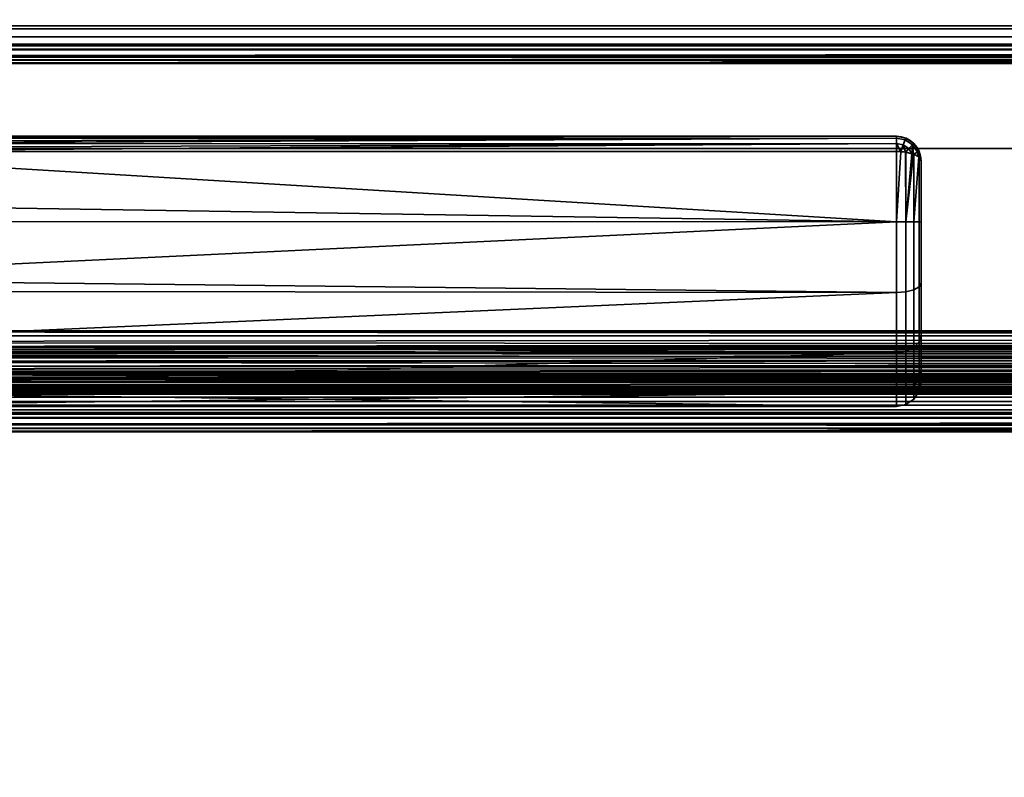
# Model space of a CAD drawing. Header units: millimetres. Extents: x -603 to 3703, y -120 to 193.
# Tile 380 of 656: x 1133 to 1213, y 19 to 80. Entities that reach past the tile are written whole.
import ezdxf

# ---------------------------------------------------------------- set-up
doc = ezdxf.new("R2010")
doc.units = ezdxf.units.MM
doc.layers.add('152', color=7, linetype='Continuous', true_color=0xffffff)

# ---------------------------------------------------------------- blocks, each defined once
blk = doc.blocks.new('UG_SURFACE_002')
at = {"layer": '152', "color": 252, "linetype": 'Continuous', "lineweight": 35}
for points in [[(2177.5, -35, 2213), (2177.5, 174.4, 2213), (822.5, 174.4, 2213), (822.5, -35, 2213)], [(972.5, -35, 2063), (972.5, 174.4, 2063), (2027.5, 174.4, 2063), (2027.5, -35, 2063)]]:
    blk.add_3dface(points, dxfattribs=at)
blk = doc.blocks.new('UG_SURFACE_085')
at = {"layer": '152', "color": 43, "linetype": 'Continuous', "lineweight": 35}
for points in [[(1204, 71, 1116), (1204, 71, 1092), (1109, 71, 1092.051), (1109, 71, 1115.949)], [(1204, 71, 1092), (1109.002, 71, 1092), (1109, 71, 1092.051)], [(1109, 71, 1115.949), (1109.002, 71, 1116), (1204, 71, 1116)], [(1204, 71, 1116), (1109.002, 71, 1116), (1109.07, 70.888, 1116.66)], [(1109.07, 70.888, 1091.34), (1109.002, 71, 1092), (1204, 71, 1092)], [(1109.07, 70.888, 1116.66), (1109.081, 70.853, 1116.723), (1204, 71, 1116)], [(1204, 71, 1092), (1109.081, 70.853, 1091.277), (1109.07, 70.888, 1091.34)], [(1204, 71, 1116), (1109.081, 70.853, 1116.723), (1109.087, 70.835, 1116.757)], [(1109.087, 70.835, 1091.243), (1109.081, 70.853, 1091.277), (1204, 71, 1092)], [(1109.087, 70.835, 1116.757), (1204, 70.847, 1116.764), (1204, 71, 1116)], [(1204, 71, 1092), (1204, 70.847, 1091.236), (1109.087, 70.835, 1091.243)], [(1204, 70.846, 1116.768), (1204, 70.847, 1116.764), (1109.087, 70.835, 1116.757)], [(1109.169, 70.566, 1090.757), (1109.087, 70.835, 1091.243), (1204, 70.847, 1091.236)], [(1204, 70.846, 1116.768), (1109.087, 70.835, 1116.757), (1109.169, 70.566, 1117.244)], [(1204, 70.847, 1091.236), (1109.206, 70.416, 1090.621), (1109.169, 70.566, 1090.757)], [(1109.169, 70.566, 1117.244), (1109.206, 70.416, 1117.379), (1204, 70.846, 1116.768)], [(1109.21, 70.399, 1090.607), (1109.206, 70.416, 1090.621), (1204, 70.847, 1091.236)], [(1204, 70.846, 1116.768), (1109.206, 70.416, 1117.379), (1109.21, 70.399, 1117.393)], [(1204, 70.847, 1091.236), (1204, 70.846, 1091.232), (1109.21, 70.399, 1090.607)], [(1109.21, 70.399, 1117.393), (1204, 70.415, 1117.411), (1204, 70.846, 1116.768)], [(1204, 70.846, 1091.232), (1204, 70.415, 1090.589), (1109.21, 70.399, 1090.607)], [(1204.707, 70.706, 1116.768), (1204.765, 70.848, 1116), (1204, 71, 1116), (1204, 70.847, 1116.764)], [(1204, 70.847, 1091.236), (1204, 71, 1092), (1204.765, 70.848, 1092), (1204.707, 70.706, 1091.232)], [(1204, 71, 1092), (1204, 71, 1116), (1204.765, 70.848, 1116), (1204.765, 70.848, 1092)], [(1204, 70.847, 1116.764), (1204, 70.846, 1116.768), (1204.707, 70.706, 1116.768)], [(1204.707, 70.706, 1091.232), (1204, 70.846, 1091.232), (1204, 70.847, 1091.236)], [(1204.539, 70.302, 1117.419), (1204.707, 70.706, 1116.768), (1204, 70.846, 1116.768), (1204, 70.415, 1117.411)], [(1204, 70.415, 1090.589), (1204, 70.846, 1091.232), (1204.707, 70.706, 1091.232), (1204.539, 70.302, 1090.581)], [(1204.539, 70.302, 1117.419), (1204.997, 69.997, 1117.419), (1205.306, 70.306, 1116.768), (1204.707, 70.706, 1116.768)], [(1204.707, 70.706, 1091.232), (1205.306, 70.306, 1091.232), (1204.997, 69.997, 1090.581), (1204.539, 70.302, 1090.581)], [(1204.707, 70.706, 1116.768), (1205.306, 70.306, 1116.768), (1205.414, 70.414, 1116), (1204.765, 70.848, 1116)], [(1204.765, 70.848, 1092), (1205.414, 70.414, 1092), (1205.306, 70.306, 1091.232), (1204.707, 70.706, 1091.232)], [(1204.765, 70.848, 1092), (1204.765, 70.848, 1116), (1205.414, 70.414, 1116), (1205.414, 70.414, 1092)], [(1204, 64.025, 1089), (1106, 65.568, 1089.082), (1109.353, 69.769, 1090.154)], [(1109.353, 69.769, 1117.846), (1106, 65.568, 1118.918), (1204, 64.025, 1119)], [(1204, 70.41, 1117.419), (1204, 70.415, 1117.411), (1109.21, 70.399, 1117.393)], [(1109.289, 70.067, 1090.308), (1109.21, 70.399, 1090.607), (1204, 70.415, 1090.589)], [(1204, 70.41, 1117.419), (1109.21, 70.399, 1117.393), (1109.289, 70.067, 1117.692)], [(1204, 70.415, 1090.589), (1109.35, 69.783, 1090.16), (1109.289, 70.067, 1090.308)], [(1109.289, 70.067, 1117.692), (1109.35, 69.783, 1117.84), (1204, 70.41, 1117.419)], [(1109.353, 69.769, 1090.154), (1109.35, 69.783, 1090.16), (1204, 70.415, 1090.589)], [(1204, 70.41, 1117.419), (1109.35, 69.783, 1117.84), (1109.353, 69.769, 1117.846)], [(1204, 70.415, 1090.589), (1204, 70.41, 1090.581), (1109.353, 69.769, 1090.154)], [(1109.353, 69.769, 1117.846), (1204, 69.769, 1117.846), (1204, 70.41, 1117.419)], [(1204, 70.41, 1090.581), (1204, 69.769, 1090.154), (1109.353, 69.769, 1090.154)], [(1204, 64.025, 1119), (1204, 69.769, 1117.846), (1109.353, 69.769, 1117.846)], [(1109.353, 69.769, 1090.154), (1204, 69.769, 1090.154), (1204, 64.025, 1089)], [(1204, 70.415, 1117.411), (1204, 70.41, 1117.419), (1204.539, 70.302, 1117.419)], [(1204.539, 70.302, 1090.581), (1204, 70.41, 1090.581), (1204, 70.415, 1090.589)], [(1204, 70.41, 1117.419), (1204, 69.769, 1117.846), (1204.339, 69.743, 1117.784)], [(1204.339, 69.743, 1117.784), (1204.539, 70.302, 1117.419), (1204, 70.41, 1117.419)], [(1204, 70.41, 1090.581), (1204.539, 70.302, 1090.581), (1204.339, 69.743, 1090.216)], [(1204.339, 69.743, 1090.216), (1204, 69.769, 1090.154), (1204, 70.41, 1090.581)], [(1204, 64.025, 1089), (1204, 69.769, 1090.154), (1204.339, 69.743, 1090.216)], [(1204.339, 69.743, 1117.784), (1204, 69.769, 1117.846), (1204, 64.025, 1119)], [(1204.539, 70.302, 1117.419), (1204.339, 69.743, 1117.784), (1204.729, 69.713, 1117.712)], [(1204.729, 69.713, 1090.288), (1204.339, 69.743, 1090.216), (1204.539, 70.302, 1090.581)], [(1204.729, 69.713, 1117.712), (1204.997, 69.997, 1117.419), (1204.539, 70.302, 1117.419)], [(1204.539, 70.302, 1090.581), (1204.997, 69.997, 1090.581), (1204.729, 69.713, 1090.288)], [(1204.997, 69.997, 1117.419), (1204.729, 69.713, 1117.712), (1204.765, 69.711, 1117.706)], [(1204.765, 69.711, 1090.294), (1204.729, 69.713, 1090.288), (1204.997, 69.997, 1090.581)], [(1204.765, 69.711, 1117.706), (1205.245, 69.587, 1117.41), (1204.997, 69.997, 1117.419)], [(1204.997, 69.997, 1090.581), (1205.245, 69.587, 1090.59), (1204.765, 69.711, 1090.294)], [(1205.306, 70.306, 1116.768), (1204.997, 69.997, 1117.419), (1205.245, 69.587, 1117.41)], [(1205.245, 69.587, 1090.59), (1204.997, 69.997, 1090.581), (1205.306, 70.306, 1091.232)], [(1205.245, 69.587, 1117.41), (1205.369, 69.556, 1117.333), (1205.306, 70.306, 1116.768)], [(1205.306, 70.306, 1091.232), (1205.369, 69.556, 1090.667), (1205.245, 69.587, 1090.59)], [(1205.306, 70.306, 1116.768), (1205.706, 69.707, 1116.768), (1205.848, 69.765, 1116), (1205.414, 70.414, 1116)], [(1205.414, 70.414, 1092), (1205.848, 69.765, 1092), (1205.706, 69.707, 1091.232), (1205.306, 70.306, 1091.232)], [(1205.369, 69.556, 1117.333), (1205.706, 69.707, 1116.768), (1205.306, 70.306, 1116.768)], [(1205.306, 70.306, 1091.232), (1205.706, 69.707, 1091.232), (1205.369, 69.556, 1090.667)], [(1205.414, 70.414, 1092), (1205.414, 70.414, 1116), (1205.848, 69.765, 1116), (1205.848, 69.765, 1092)], [(1205.848, 69.765, 1116), (1205.706, 69.707, 1116.768), (1205.806, 69.318, 1116.764)], [(1205.806, 69.318, 1091.236), (1205.706, 69.707, 1091.232), (1205.848, 69.765, 1092)], [(1205.806, 69.318, 1116.764), (1205.848, 69.294, 1116.706), (1205.848, 69.765, 1116)], [(1205.848, 69.765, 1092), (1205.848, 69.294, 1091.293), (1205.806, 69.318, 1091.236)], [(1205.848, 69.294, 1116.706), (1206, 69, 1116), (1205.848, 69.765, 1116)], [(1205.848, 69.765, 1092), (1206, 69, 1092), (1205.848, 69.294, 1091.293)], [(1205.848, 69.765, 1092), (1205.848, 69.765, 1116), (1206, 69, 1116), (1206, 69, 1092)], [(1204, 64.025, 1119), (1204.765, 64.025, 1118.848), (1204.729, 69.713, 1117.712), (1204.339, 69.743, 1117.784)], [(1204.339, 69.743, 1090.216), (1204.729, 69.713, 1090.288), (1204.765, 64.025, 1089.152), (1204, 64.025, 1089)], [(1204.765, 64.025, 1118.848), (1204.765, 69.711, 1117.706), (1204.729, 69.713, 1117.712)], [(1204.729, 69.713, 1090.288), (1204.765, 69.711, 1090.294), (1204.765, 64.025, 1089.152)], [(1204.765, 64.025, 1089.152), (1204.765, 69.711, 1090.294), (1205.245, 69.587, 1090.59)], [(1205.245, 69.587, 1117.41), (1204.765, 69.711, 1117.706), (1204.765, 64.025, 1118.848)], [(1205.369, 69.556, 1117.333), (1205.245, 69.587, 1117.41), (1204.765, 64.025, 1118.848)], [(1205.245, 69.587, 1090.59), (1205.369, 69.556, 1090.667), (1204.765, 64.025, 1089.152)], [(1204.765, 64.025, 1118.848), (1205.414, 64.024, 1118.414), (1205.414, 69.544, 1117.305), (1205.369, 69.556, 1117.333)], [(1205.369, 69.556, 1090.667), (1205.414, 69.544, 1090.695), (1205.414, 64.024, 1089.586), (1204.765, 64.025, 1089.152)], [(1205.706, 69.707, 1116.768), (1205.369, 69.556, 1117.333), (1205.414, 69.544, 1117.305)], [(1205.414, 69.544, 1090.695), (1205.369, 69.556, 1090.667), (1205.706, 69.707, 1091.232)], [(1205.414, 69.544, 1117.305), (1205.806, 69.318, 1116.764), (1205.706, 69.707, 1116.768)], [(1205.706, 69.707, 1091.232), (1205.806, 69.318, 1091.236), (1205.414, 69.544, 1090.695)], [(1205.414, 64.024, 1089.586), (1205.414, 69.544, 1090.695), (1205.806, 69.318, 1091.236)], [(1205.806, 69.318, 1116.764), (1205.414, 69.544, 1117.305), (1205.414, 64.024, 1118.414)], [(1205.414, 64.024, 1118.414), (1205.848, 64.023, 1117.765), (1205.848, 69.294, 1116.706), (1205.806, 69.318, 1116.764)], [(1205.806, 69.318, 1091.236), (1205.848, 69.294, 1091.293), (1205.848, 64.023, 1090.235), (1205.414, 64.024, 1089.586)], [(1206, 69, 1092), (1206, 64.022, 1091), (1205.848, 64.023, 1090.235), (1205.848, 69.294, 1091.293)], [(1206, 64.022, 1117), (1206, 69, 1116), (1205.848, 69.294, 1116.706), (1205.848, 64.023, 1117.765)], [(1206, 69, 1092), (1206, 69, 1116), (1206, 64.022, 1117), (1206, 59.04, 1116.017)], [(1206, 59.04, 1091.983), (1206, 64.022, 1091), (1206, 69, 1092), (1206, 59.04, 1116.017)], [(1204, 64.025, 1089), (1106, 64.051, 1089.242), (1106, 65.568, 1089.082)], [(1106, 65.568, 1118.918), (1106, 64.051, 1118.758), (1204, 64.025, 1119)], [(1204, 64.025, 1119), (1106, 64.051, 1118.758), (1106, 59.365, 1118.266)], [(1106, 59.365, 1089.734), (1106, 64.051, 1089.242), (1204, 64.025, 1089)], [(1106, 59.365, 1118.266), (1204, 58.277, 1117.865), (1204, 64.025, 1119)], [(1204, 64.025, 1089), (1204, 58.277, 1090.135), (1106, 59.365, 1089.734)], [(1204.765, 64.025, 1089.152), (1204.765, 58.335, 1090.275), (1204, 58.277, 1090.135), (1204, 64.025, 1089)], [(1204.765, 58.335, 1117.725), (1204.765, 64.025, 1118.848), (1204, 64.025, 1119), (1204, 58.277, 1117.865)], [(1205.414, 64.024, 1089.586), (1205.414, 58.501, 1090.676), (1204.765, 58.335, 1090.275), (1204.765, 64.025, 1089.152)], [(1205.414, 58.501, 1117.324), (1205.414, 64.024, 1118.414), (1204.765, 64.025, 1118.848), (1204.765, 58.335, 1117.725)], [(1205.848, 64.023, 1090.235), (1205.848, 58.748, 1091.276), (1205.414, 58.501, 1090.676), (1205.414, 64.024, 1089.586)], [(1205.848, 58.748, 1116.724), (1205.848, 64.023, 1117.765), (1205.414, 64.024, 1118.414), (1205.414, 58.501, 1117.324)], [(1206, 64.022, 1091), (1206, 59.04, 1091.983), (1205.848, 58.748, 1091.276), (1205.848, 64.023, 1090.235)], [(1206, 59.04, 1116.017), (1206, 64.022, 1117), (1205.848, 64.023, 1117.765), (1205.848, 58.748, 1116.724)], [(1204, 58.277, 1090.135), (1106, 58.376, 1090.305), (1106, 59.365, 1089.734)], [(1106, 59.365, 1118.266), (1106, 58.376, 1117.695), (1204, 58.277, 1117.865)], [(1205.848, 58.748, 1091.276), (1205.848, 54.275, 1094.258), (1205.414, 53.816, 1093.799), (1205.414, 58.501, 1090.676)], [(1205.848, 54.275, 1113.742), (1205.848, 58.748, 1116.724), (1205.414, 58.501, 1117.324), (1205.414, 53.816, 1114.201)], [(1206, 59.04, 1091.983), (1206, 54.815, 1094.8), (1205.848, 54.275, 1094.258), (1205.848, 58.748, 1091.276)], [(1206, 54.815, 1113.2), (1206, 59.04, 1116.017), (1205.848, 58.748, 1116.724), (1205.848, 54.275, 1113.742)], [(1206, 54.815, 1094.8), (1206, 59.04, 1116.017), (1206, 54.815, 1113.2)], [(1206, 54.815, 1094.8), (1206, 59.04, 1091.983), (1206, 59.04, 1116.017)], [(1204, 58.277, 1117.865), (1106, 58.376, 1117.695), (1106, 53.963, 1115.147)], [(1106, 53.963, 1092.853), (1106, 58.376, 1090.305), (1204, 58.277, 1090.135)], [(1106, 53.963, 1115.147), (1204, 53.402, 1114.615), (1204, 58.277, 1117.865)], [(1204, 58.277, 1090.135), (1204, 53.402, 1093.385), (1106, 53.963, 1092.853)], [(1204.765, 58.335, 1090.275), (1204.765, 53.51, 1093.492), (1204, 53.402, 1093.385), (1204, 58.277, 1090.135)], [(1204.765, 53.51, 1114.508), (1204.765, 58.335, 1117.725), (1204, 58.277, 1117.865), (1204, 53.402, 1114.615)], [(1205.414, 58.501, 1090.676), (1205.414, 53.816, 1093.799), (1204.765, 53.51, 1093.492), (1204.765, 58.335, 1090.275)], [(1205.414, 53.816, 1114.201), (1205.414, 58.501, 1117.324), (1204.765, 58.335, 1117.725), (1204.765, 53.51, 1114.508)], [(1206, 54.815, 1094.8), (1206, 51.992, 1099.02), (1205.848, 51.285, 1098.727), (1205.848, 54.275, 1094.258)], [(1206, 51.992, 1108.98), (1206, 54.815, 1113.2), (1205.848, 54.275, 1113.742), (1205.848, 51.285, 1109.273)], [(1206, 54.815, 1113.2), (1206, 51.992, 1108.98), (1206, 51, 1104)], [(1206, 51, 1104), (1206, 51.992, 1099.02), (1206, 54.815, 1094.8), (1206, 54.815, 1113.2)], [(1204, 53.402, 1093.385), (1106, 53.516, 1093.467), (1106, 53.963, 1092.853)], [(1106, 53.963, 1115.147), (1106, 53.516, 1114.532), (1204, 53.402, 1114.615)], [(1205.414, 53.816, 1093.799), (1205.414, 50.685, 1098.478), (1204.765, 50.285, 1098.312), (1204.765, 53.51, 1093.492)], [(1205.414, 50.685, 1109.522), (1205.414, 53.816, 1114.201), (1204.765, 53.51, 1114.508), (1204.765, 50.285, 1109.688)], [(1205.848, 54.275, 1094.258), (1205.848, 51.285, 1098.727), (1205.414, 50.685, 1098.478), (1205.414, 53.816, 1093.799)], [(1205.848, 51.285, 1109.273), (1205.848, 54.275, 1113.742), (1205.414, 53.816, 1114.201), (1205.414, 50.685, 1109.522)], [(1204, 53.402, 1114.615), (1106, 53.516, 1114.532), (1106, 50.297, 1110.101)], [(1106, 50.297, 1097.899), (1106, 53.516, 1093.467), (1204, 53.402, 1093.385)], [(1106, 50.297, 1110.101), (1204, 50.144, 1109.746), (1204, 53.402, 1114.615)], [(1106, 50.297, 1097.899), (1204, 53.402, 1093.385), (1204, 50.144, 1098.254)], [(1204.765, 53.51, 1093.492), (1204.765, 50.285, 1098.312), (1204, 50.144, 1098.254), (1204, 53.402, 1093.385)], [(1204.765, 50.285, 1109.688), (1204.765, 53.51, 1114.508), (1204, 53.402, 1114.615), (1204, 50.144, 1109.746)], [(1206, 51.992, 1099.02), (1206, 51, 1104), (1205.848, 50.235, 1104), (1205.848, 51.285, 1098.727)], [(1206, 51, 1104), (1206, 51.992, 1108.98), (1205.848, 51.285, 1109.273), (1205.848, 50.235, 1104)], [(1205.414, 50.685, 1098.478), (1205.414, 49.586, 1104), (1204.765, 49.152, 1104), (1204.765, 50.285, 1098.312)], [(1205.414, 49.586, 1104), (1205.414, 50.685, 1109.522), (1204.765, 50.285, 1109.688), (1204.765, 49.152, 1104)], [(1205.848, 51.285, 1098.727), (1205.848, 50.235, 1104), (1205.414, 49.586, 1104), (1205.414, 50.685, 1098.478)], [(1205.848, 50.235, 1104), (1205.848, 51.285, 1109.273), (1205.414, 50.685, 1109.522), (1205.414, 49.586, 1104)], [(1204, 50.144, 1098.254), (1106, 50.218, 1098.27), (1106, 50.297, 1097.899)], [(1106, 50.297, 1110.101), (1106, 50.218, 1109.73), (1204, 50.144, 1109.746)], [(1204, 50.144, 1109.746), (1106, 50.218, 1109.73), (1106, 49, 1104)], [(1204, 49, 1104), (1106, 49, 1104), (1106, 50.218, 1098.27)], [(1106, 50.218, 1098.27), (1204, 50.144, 1098.254), (1204, 49, 1104)], [(1106, 49, 1104), (1204, 49, 1104), (1204, 50.144, 1109.746)], [(1204.765, 50.285, 1098.312), (1204.765, 49.152, 1104), (1204, 49, 1104), (1204, 50.144, 1098.254)], [(1204.765, 49.152, 1104), (1204.765, 50.285, 1109.688), (1204, 50.144, 1109.746), (1204, 49, 1104)]]:
    blk.add_3dface(points, dxfattribs=at)
blk = doc.blocks.new('UG_SURFACE_089')
at = {"layer": '152', "color": 252, "linetype": 'Continuous', "lineweight": 35}
for points in [[(2012.599, 79.766, 2046.099), (987.401, 79.766, 2046.099), (986.402, 79.098, 2047.098), (2013.598, 79.098, 2047.098)], [(2011.42, 80, 2044.92), (988.58, 80, 2044.92), (987.401, 79.766, 2046.099), (2012.599, 79.766, 2046.099)], [(1009.42, 80, 2024.08), (988.58, 80, 2044.92), (2011.42, 80, 2044.92), (1990.58, 80, 2024.08)], [(1989.401, 79.766, 2022.901), (1010.599, 79.766, 2022.901), (1009.42, 80, 2024.08), (1990.58, 80, 2024.08)], [(1988.402, 79.098, 2021.902), (1011.598, 79.098, 2021.902), (1010.599, 79.766, 2022.901), (1989.401, 79.766, 2022.901)], [(2013.598, 79.098, 2047.098), (986.402, 79.098, 2047.098), (985.734, 78.099, 2047.765), (2014.266, 78.099, 2047.765)], [(1987.734, 78.099, 2021.235), (1012.266, 78.099, 2021.235), (1011.598, 79.098, 2021.902), (1988.402, 79.098, 2021.902)], [(2014.441, 77.521, 2047.941), (2014.266, 78.099, 2047.765), (985.734, 78.099, 2047.765), (985.559, 77.521, 2047.941)], [(2012.88, 77.525, 2046.38), (987.12, 77.525, 2046.38), (987.463, 78.037, 2046.037), (2012.537, 78.037, 2046.037)], [(2012.537, 78.037, 2046.037), (987.463, 78.037, 2046.037), (987.975, 78.38, 2045.525), (2012.025, 78.38, 2045.525)], [(2012.025, 78.38, 2045.525), (987.975, 78.38, 2045.525), (988.58, 78.5, 2044.92), (2011.42, 78.5, 2044.92)], [(1009.42, 78.5, 2024.08), (1990.58, 78.5, 2024.08), (2011.42, 78.5, 2044.92), (988.58, 78.5, 2044.92)], [(1990.58, 78.5, 2024.08), (1009.42, 78.5, 2024.08), (1010.025, 78.38, 2023.475), (1989.975, 78.38, 2023.475)], [(1989.975, 78.38, 2023.475), (1010.025, 78.38, 2023.475), (1010.537, 78.037, 2022.963), (1989.463, 78.037, 2022.963)], [(1989.463, 78.037, 2022.963), (1010.537, 78.037, 2022.963), (1010.88, 77.525, 2022.62), (1989.12, 77.525, 2022.62)], [(1012.441, 77.521, 2021.059), (1012.266, 78.099, 2021.235), (1987.734, 78.099, 2021.235)], [(1012.441, 77.521, 2021.059), (1987.734, 78.099, 2021.235), (1987.559, 77.521, 2021.059)], [(985.559, 77.521, 2047.941), (985.5, 76.92, 2048), (2014.5, 76.92, 2048)], [(985.559, 77.521, 2047.941), (2014.5, 76.92, 2048), (2014.441, 77.521, 2047.941)], [(2012.97, 77.228, 2046.47), (987, 76.92, 2046.5), (987.03, 77.228, 2046.47)], [(2012.97, 77.228, 2046.47), (2013, 76.92, 2046.5), (987, 76.92, 2046.5)], [(987.03, 77.228, 2046.47), (987.12, 77.525, 2046.38), (2012.88, 77.525, 2046.38), (2012.97, 77.228, 2046.47)], [(1989.03, 77.228, 2022.53), (1010.88, 77.525, 2022.62), (1010.97, 77.228, 2022.53)], [(1989.03, 77.228, 2022.53), (1989.12, 77.525, 2022.62), (1010.88, 77.525, 2022.62)], [(1010.97, 77.228, 2022.53), (1989, 76.92, 2022.5), (1989.03, 77.228, 2022.53)], [(1010.97, 77.228, 2022.53), (1011, 76.92, 2022.5), (1989, 76.92, 2022.5)], [(1987.559, 77.521, 2021.059), (1012.5, 76.92, 2021), (1012.441, 77.521, 2021.059)], [(1987.559, 77.521, 2021.059), (1987.5, 76.92, 2021), (1012.5, 76.92, 2021)], [(985.5, 76.92, 2048), (985.5, 70, 2048), (2014.5, 70, 2048), (2014.5, 76.92, 2048)], [(987, 76.92, 2046.5), (2013, 76.92, 2046.5), (2013, 70, 2046.5), (987, 70, 2046.5)], [(1011, 51.58, 2022.5), (1989, 51.58, 2022.5), (1989, 76.92, 2022.5), (1011, 76.92, 2022.5)], [(1012.5, 51.58, 2021), (1012.5, 76.92, 2021), (1987.5, 76.92, 2021), (1987.5, 51.58, 2021)], [(987, 70, 2046.5), (2013, 70, 2046.5), (2014.5, 70, 2048), (985.5, 70, 2048)], [(1989, 51.58, 2022.5), (1011, 51.58, 2022.5), (1011.059, 50.979, 2022.441)], [(1988.941, 50.979, 2022.441), (1989, 51.58, 2022.5), (1011.059, 50.979, 2022.441)], [(1012.53, 51.272, 2020.97), (1012.5, 51.58, 2021), (1987.5, 51.58, 2021)], [(1012.53, 51.272, 2020.97), (1987.5, 51.58, 2021), (1987.47, 51.272, 2020.97)], [(1011.059, 50.979, 2022.441), (1011.234, 50.401, 2022.265), (1988.766, 50.401, 2022.265), (1988.941, 50.979, 2022.441)], [(1987.47, 51.272, 2020.97), (1987.38, 50.975, 2020.88), (1012.62, 50.975, 2020.88), (1012.53, 51.272, 2020.97)], [(1987.037, 50.463, 2020.537), (1012.963, 50.463, 2020.537), (1012.62, 50.975, 2020.88), (1987.38, 50.975, 2020.88)], [(1988.766, 50.401, 2022.265), (1011.234, 50.401, 2022.265), (1011.902, 49.402, 2021.598), (1988.098, 49.402, 2021.598)], [(1986.525, 50.12, 2020.025), (1013.475, 50.12, 2020.025), (1012.963, 50.463, 2020.537), (1987.037, 50.463, 2020.537)], [(1985.92, 50, 2019.42), (1014.08, 50, 2019.42), (1013.475, 50.12, 2020.025), (1986.525, 50.12, 2020.025)], [(1024.42, 50, 2009.08), (1014.08, 50, 2019.42), (1985.92, 50, 2019.42), (1975.58, 50, 2009.08)], [(1974.401, 49.766, 2007.901), (1025.599, 49.766, 2007.901), (1024.42, 50, 2009.08), (1975.58, 50, 2009.08)], [(1973.402, 49.098, 2006.902), (1026.598, 49.098, 2006.902), (1025.599, 49.766, 2007.901), (1974.401, 49.766, 2007.901)], [(1988.098, 49.402, 2021.598), (1011.902, 49.402, 2021.598), (1012.901, 48.734, 2020.599), (1987.099, 48.734, 2020.599)], [(1972.734, 48.099, 2006.234), (1027.266, 48.099, 2006.234), (1026.598, 49.098, 2006.902), (1973.402, 49.098, 2006.902)], [(1987.099, 48.734, 2020.599), (1012.901, 48.734, 2020.599), (1014.08, 48.5, 2019.42), (1985.92, 48.5, 2019.42)], [(1024.42, 48.5, 2009.08), (1975.58, 48.5, 2009.08), (1985.92, 48.5, 2019.42), (1014.08, 48.5, 2019.42)], [(1975.58, 48.5, 2009.08), (1024.42, 48.5, 2009.08), (1025.025, 48.38, 2008.475), (1974.975, 48.38, 2008.475)], [(1974.975, 48.38, 2008.475), (1025.025, 48.38, 2008.475), (1025.537, 48.037, 2007.963), (1974.463, 48.037, 2007.963)], [(1974.463, 48.037, 2007.963), (1025.537, 48.037, 2007.963), (1025.88, 47.525, 2007.62), (1974.12, 47.525, 2007.62)], [(1974.03, 47.228, 2007.53), (1025.88, 47.525, 2007.62), (1025.97, 47.228, 2007.53)], [(1974.03, 47.228, 2007.53), (1974.12, 47.525, 2007.62), (1025.88, 47.525, 2007.62)], [(1027.441, 47.521, 2006.059), (1027.266, 48.099, 2006.234), (1972.734, 48.099, 2006.234)], [(1027.441, 47.521, 2006.059), (1972.734, 48.099, 2006.234), (1972.559, 47.521, 2006.059)], [(1972.559, 47.521, 2006.059), (1027.5, 46.92, 2006), (1027.441, 47.521, 2006.059)], [(1972.559, 47.521, 2006.059), (1972.5, 46.92, 2006), (1027.5, 46.92, 2006)], [(1025.97, 47.228, 2007.53), (1974, 46.92, 2007.5), (1974.03, 47.228, 2007.53)], [(1025.97, 47.228, 2007.53), (1026, 46.92, 2007.5), (1974, 46.92, 2007.5)], [(1026, 7.25, 2007.5), (1974, 7.25, 2007.5), (1974, 46.92, 2007.5), (1026, 46.92, 2007.5)], [(1027.5, 7.25, 2006), (1027.5, 46.92, 2006), (1972.5, 46.92, 2006), (1972.5, 7.25, 2006)]]:
    blk.add_3dface(points, dxfattribs=at)
blk = doc.blocks.new('UG_SURFACE_118')
at = {"layer": '152', "color": 14, "linetype": 'Continuous', "lineweight": 35}
for points in [[(1984.5, 50.15, 2018), (1984.5, 55.15, 2018), (1015.5, 55.15, 2018), (1015.5, 50.15, 2018)], [(1984.5, 55.15, 2018), (1973.65, 55.15, 2007.15), (1026.35, 55.15, 2007.15), (1015.5, 55.15, 2018)], [(1026.259, 54.198, 2007.241), (1973.65, 55.15, 2007.15), (1973.824, 53.842, 2007.324)], [(1026.259, 54.198, 2007.241), (1026.35, 55.15, 2007.15), (1973.65, 55.15, 2007.15)], [(1973.824, 53.842, 2007.324), (1026.071, 53.63, 2007.429), (1026.259, 54.198, 2007.241)], [(1973.824, 53.842, 2007.324), (1973.914, 53.623, 2007.414), (1026.071, 53.63, 2007.429)], [(1974.294, 52.695, 2007.794), (1025.365, 52.258, 2008.135), (1025.857, 52.984, 2007.643)], [(1025.857, 52.984, 2007.643), (1026.071, 53.63, 2007.429), (1973.914, 53.623, 2007.414)], [(1025.857, 52.984, 2007.643), (1973.914, 53.623, 2007.414), (1974.294, 52.695, 2007.794)], [(1025.034, 51.769, 2008.466), (1974.635, 52.267, 2008.135), (1975.282, 51.454, 2008.782)], [(1025.034, 51.769, 2008.466), (1025.365, 52.258, 2008.135), (1974.635, 52.267, 2008.135)], [(1974.294, 52.695, 2007.794), (1974.635, 52.267, 2008.135), (1025.365, 52.258, 2008.135)], [(1975.282, 51.454, 2008.782), (1024.263, 51.184, 2009.237), (1025.034, 51.769, 2008.466)], [(1975.282, 51.454, 2008.782), (1975.732, 51.184, 2009.232), (1024.263, 51.184, 2009.237)], [(1021.35, 50.15, 2012.15), (1022.88, 50.517, 2010.62), (1977.107, 50.417, 2010.607)], [(1976.971, 50.44, 2010.471), (1022.88, 50.517, 2010.62), (1023.616, 50.693, 2009.884)], [(1976.971, 50.44, 2010.471), (1977.107, 50.417, 2010.607), (1022.88, 50.517, 2010.62)], [(1023.616, 50.693, 2009.884), (1975.732, 51.184, 2009.232), (1976.971, 50.44, 2010.471)], [(1023.616, 50.693, 2009.884), (1024.263, 51.184, 2009.237), (1975.732, 51.184, 2009.232)], [(1978.65, 50.15, 2012.15), (1984.5, 50.15, 2018), (1015.5, 50.15, 2018), (1021.35, 50.15, 2012.15)], [(1977.107, 50.417, 2010.607), (1978.65, 50.15, 2012.15), (1021.35, 50.15, 2012.15)]]:
    blk.add_3dface(points, dxfattribs=at)
blk = doc.blocks.new('UG_SURFACE_119')
at = {"layer": '152', "color": 7, "linetype": 'Continuous', "lineweight": 35}
for points in [[(1973.65, 55.15, 2007.15), (1973.65, 173.15, 2007.15), (1026.35, 173.15, 2007.15), (1026.35, 55.15, 2007.15)], [(1026.5, 55.15, 2007), (1026.5, 173.15, 2007), (1973.5, 173.15, 2007), (1973.5, 55.15, 2007)], [(1973.741, 54.198, 2007.241), (1026.35, 55.15, 2007.15), (1026.176, 53.842, 2007.324)], [(1026.321, 53.802, 2007.179), (1026.447, 54.75, 2007.053), (1973.539, 54.744, 2007.039)], [(1026.321, 53.802, 2007.179), (1973.539, 54.744, 2007.039), (1973.594, 54.17, 2007.094)], [(1973.741, 54.198, 2007.241), (1973.65, 55.15, 2007.15), (1026.35, 55.15, 2007.15)], [(1973.539, 54.744, 2007.039), (1026.447, 54.75, 2007.053), (1026.5, 55.15, 2007)], [(1026.5, 55.15, 2007), (1973.5, 55.15, 2007), (1973.539, 54.744, 2007.039)], [(1026.176, 53.842, 2007.324), (1025.969, 53.337, 2007.531), (1974.029, 53.33, 2007.529)], [(1973.594, 54.17, 2007.094), (1026.119, 53.31, 2007.381), (1026.321, 53.802, 2007.179)], [(1973.594, 54.17, 2007.094), (1973.881, 53.304, 2007.381), (1026.119, 53.31, 2007.381)], [(1026.176, 53.842, 2007.324), (1974.029, 53.33, 2007.529), (1973.741, 54.198, 2007.241)], [(1974.966, 51.769, 2008.466), (1025.969, 53.337, 2007.531), (1025.706, 52.695, 2007.794)], [(1025.837, 52.621, 2007.663), (1026.119, 53.31, 2007.381), (1973.881, 53.304, 2007.381)], [(1025.837, 52.621, 2007.663), (1973.881, 53.304, 2007.381), (1974.008, 52.92, 2007.508)], [(1974.966, 51.769, 2008.466), (1974.143, 52.984, 2007.643), (1025.969, 53.337, 2007.531)], [(1974.143, 52.984, 2007.643), (1974.029, 53.33, 2007.529), (1025.969, 53.337, 2007.531)], [(1025.706, 52.695, 2007.794), (1024.869, 51.645, 2008.631), (1975.125, 51.648, 2008.625)], [(1974.008, 52.92, 2007.508), (1025.332, 51.988, 2008.168), (1025.837, 52.621, 2007.663)], [(1974.008, 52.92, 2007.508), (1974.657, 51.962, 2008.157), (1025.332, 51.988, 2008.168)], [(1025.706, 52.695, 2007.794), (1975.125, 51.648, 2008.625), (1974.966, 51.769, 2008.466)], [(1024.718, 51.454, 2008.782), (1023.182, 50.532, 2010.318), (1976.82, 50.589, 2010.32)], [(1974.856, 51.668, 2008.356), (1024.177, 50.958, 2009.323), (1024.819, 51.343, 2008.681)], [(1974.856, 51.668, 2008.356), (1975.822, 50.934, 2009.322), (1024.177, 50.958, 2009.323)], [(1976.384, 50.693, 2009.884), (1024.869, 51.645, 2008.631), (1024.718, 51.454, 2008.782)], [(1024.718, 51.454, 2008.782), (1976.82, 50.589, 2010.32), (1976.384, 50.693, 2009.884)], [(1024.819, 51.343, 2008.681), (1025.332, 51.988, 2008.168), (1974.657, 51.962, 2008.157)], [(1024.819, 51.343, 2008.681), (1974.657, 51.962, 2008.157), (1974.856, 51.668, 2008.356)], [(1976.384, 50.693, 2009.884), (1975.125, 51.648, 2008.625), (1024.869, 51.645, 2008.631)], [(1976.316, 50.559, 2009.816), (1022.833, 50.257, 2010.666), (1023.079, 50.299, 2010.421)], [(1976.316, 50.559, 2009.816), (1977.179, 50.352, 2010.679), (1022.833, 50.257, 2010.666)], [(1023.029, 50.44, 2010.471), (1978.65, 50.15, 2012.15), (1976.82, 50.589, 2010.32)], [(1976.82, 50.589, 2010.32), (1023.182, 50.532, 2010.318), (1023.029, 50.44, 2010.471)], [(1023.079, 50.299, 2010.421), (1024.177, 50.958, 2009.323), (1975.822, 50.934, 2009.322)], [(1023.079, 50.299, 2010.421), (1975.822, 50.934, 2009.322), (1976.316, 50.559, 2009.816)], [(1015.5, 50.15, 2018), (1015.5, 50, 2018), (1984.5, 50, 2018), (1984.5, 50.15, 2018)], [(1984.5, 50.15, 2018), (1978.65, 50.15, 2012.15), (1021.35, 50.15, 2012.15), (1015.5, 50.15, 2018)], [(1984.5, 50, 2018), (1015.5, 50, 2018), (1021.35, 50, 2012.15), (1978.65, 50, 2012.15)], [(1023.029, 50.44, 2010.471), (1021.35, 50.15, 2012.15), (1978.65, 50.15, 2012.15)], [(1978.65, 50, 2012.15), (1021.35, 50, 2012.15), (1022.833, 50.257, 2010.666)], [(1022.833, 50.257, 2010.666), (1977.179, 50.352, 2010.679), (1978.65, 50, 2012.15)]]:
    blk.add_3dface(points, dxfattribs=at)
blk = doc.blocks.new('UG_SURFACE_120')
at = {"layer": '152', "color": 41, "linetype": 'Continuous', "lineweight": 35}
for points in [[(1973.65, 173.15, 2007.15), (1973.65, 55.15, 2007.15), (1026.35, 55.15, 2007.15), (1026.35, 173.15, 2007.15)], [(1984.5, 55.15, 2018), (1984.5, 89, 2018), (1015.5, 89, 2018), (1015.5, 55.15, 2018)], [(1973.65, 55.15, 2007.15), (1984.5, 55.15, 2018), (1015.5, 55.15, 2018), (1026.35, 55.15, 2007.15)]]:
    blk.add_3dface(points, dxfattribs=at)

msp = doc.modelspace()

# ---------------------------------------------------------------- linework, layer by layer
at = {"layer": '152', "color": 252, "linetype": 'Continuous', "lineweight": -3, "true_color": 0x939598}
for p, q in [((2011.42, 80, 2044.92), (988.58, 80, 2044.92)), ((1990.58, 80, 2024.08), (1009.42, 80, 2024.08)), ((2011.42, 78.5, 2044.92), (988.58, 78.5, 2044.92)), ((1990.58, 78.5, 2024.08), (1009.42, 78.5, 2024.08)), ((2014.5, 76.92, 2048), (985.5, 76.92, 2048)), ((2013, 76.92, 2046.5), (987, 76.92, 2046.5)), ((1989, 76.92, 2022.5), (1011, 76.92, 2022.5)), ((1987.5, 76.92, 2021), (1012.5, 76.92, 2021)), ((1204, 71, 1092), (1109.002, 71, 1092)), ((1109.002, 71, 1116), (1204, 71, 1116)), ((1204, 71, 1116), (1204, 71, 1092)), ((2014.5, 70, 2048), (985.5, 70, 2048)), ((2013, 70, 2046.5), (987, 70, 2046.5)), ((1109.353, 69.769, 1090.154), (1204, 69.769, 1090.154)), ((1204, 69.769, 1117.846), (1109.353, 69.769, 1117.846)), ((1206, 69, 1092), (1206, 69, 1116)), ((1015.5, 55.15, 2018), (1984.5, 55.15, 2018)), ((1984.5, 55.15, 2018), (1015.5, 55.15, 2018)), ((1973.65, 55.15, 2007.15), (1026.35, 55.15, 2007.15)), ((1026.35, 55.15, 2007.15), (1973.65, 55.15, 2007.15)), ((1973.5, 55.15, 2007), (1026.5, 55.15, 2007)), ((1989, 51.58, 2022.5), (1011, 51.58, 2022.5)), ((1987.5, 51.58, 2021), (1012.5, 51.58, 2021)), ((1985.92, 50, 2019.42), (1014.08, 50, 2019.42)), ((1015.5, 50.15, 2018), (1984.5, 50.15, 2018)), ((1984.5, 50.15, 2018), (1015.5, 50.15, 2018)), ((1984.5, 50, 2018), (1015.5, 50, 2018)), ((1978.65, 50.15, 2012.15), (1021.35, 50.15, 2012.15)), ((1978.65, 50.15, 2012.15), (1021.35, 50.15, 2012.15)), ((1978.65, 50, 2012.15), (1021.35, 50, 2012.15)), ((1975.58, 50, 2009.08), (1024.42, 50, 2009.08)), ((1985.92, 48.5, 2019.42), (1014.08, 48.5, 2019.42)), ((1975.58, 48.5, 2009.08), (1024.42, 48.5, 2009.08)), ((1974, 46.92, 2007.5), (1026, 46.92, 2007.5)), ((1972.5, 46.92, 2006), (1027.5, 46.92, 2006))]:
    msp.add_line(p, q, dxfattribs=at)
at = {"layer": '152', "color": 252, "linetype": 'Continuous', "lineweight": -3, "true_color": 0x939598, "extrusion": (1, 0, 0)}
for centre, radius, start, end in [((69, 1092, 1204), 2, 292.61986, 0), ((69, 1116, 1204), 2, 0, 67.38014), ((64, 1104, 1206), 13, 67.38014, 292.61986)]:
    msp.add_arc(centre, radius, start, end, dxfattribs=at)
at = {"layer": '152', "color": 252, "linetype": 'Continuous', "lineweight": -3, "true_color": 0x939598}
msp.add_arc((1204, 69, 1116), 2, 0, 90, dxfattribs=at)
at = {"layer": '152', "color": 252, "linetype": 'Continuous', "lineweight": -3, "true_color": 0x939598, "extrusion": (0, 0, -1)}
msp.add_arc((-1204, 69, -1092), 2, 90, 180, dxfattribs=at)
at = {"layer": '152', "color": 252, "linetype": 'Continuous', "lineweight": -3, "true_color": 0x939598, "extrusion": (-1.44783e-14, -0.923077, -0.384615)}
msp.add_arc((1204, 981.462, -483.692), 2, 270, 360, dxfattribs=at)
at = {"layer": '152', "color": 252, "linetype": 'Continuous', "lineweight": -3, "true_color": 0x939598, "extrusion": (-1, 0, 0)}
msp.add_arc((-64, 1104, -1204), 15, 247.38014, 112.61986, dxfattribs=at)
at = {"layer": '152', "color": 252, "linetype": 'Continuous', "lineweight": -3, "true_color": 0x939598, "extrusion": (0, -0.923077, 0.384615)}
msp.add_arc((1204, 1056.692, 365.538), 2, 0, 90, dxfattribs=at)
at = {"layer": '152', "color": 252, "linetype": 'Continuous', "lineweight": -3, "true_color": 0x939598}
msp.add_open_spline([(1973.65, 55.15, 2007.15), (1657.883, 55.15, 2007.15), (1342.117, 55.15, 2007.15), (1026.35, 55.15, 2007.15)], degree=3, dxfattribs=at)

# ---------------------------------------------------------------- block references
for name in ['UG_SURFACE_119', 'UG_SURFACE_002', 'UG_SURFACE_120', 'UG_SURFACE_089', 'UG_SURFACE_085', 'UG_SURFACE_118']:
    msp.add_blockref(name, (0, 0), dxfattribs=at)

doc.saveas('drawing.dxf')
